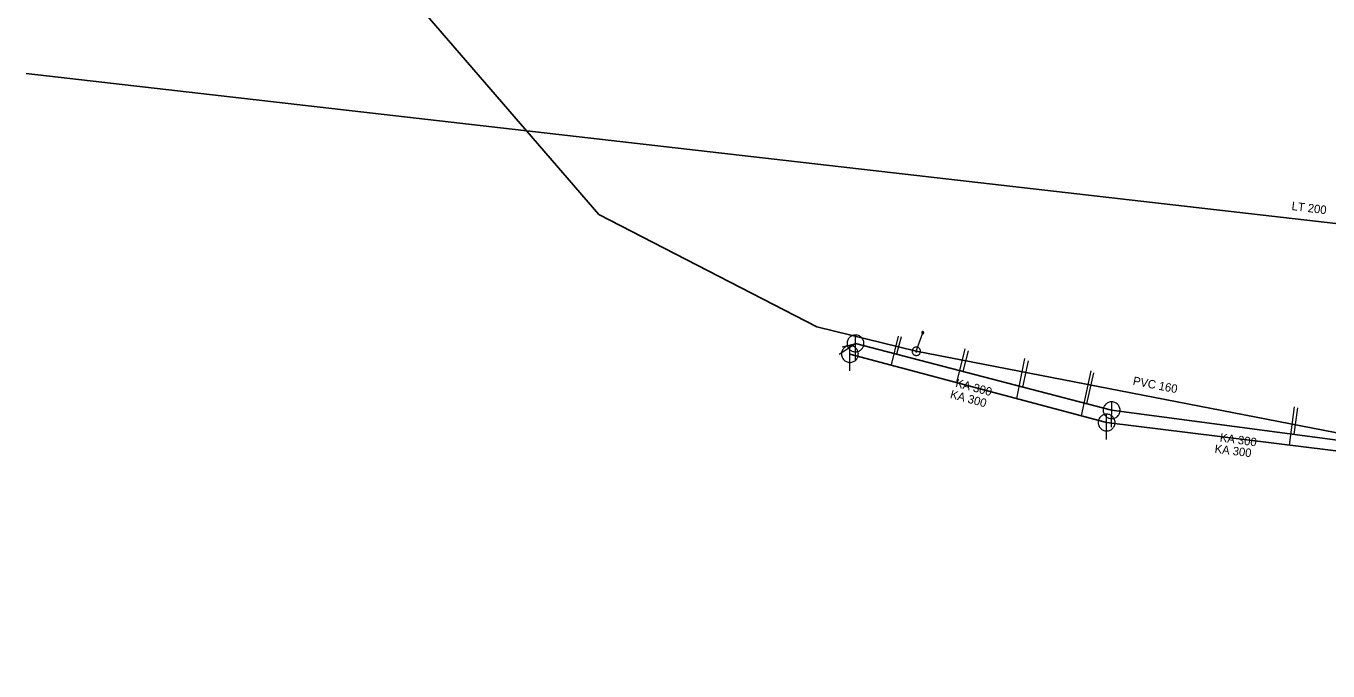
# Model space of a CAD drawing. Extents: x -809028 to -807737, y -990545 to -989489.
# Drawn here: x -808890.5 to -808735.9, y -989811.3 to -989734.7 of the extents above; entities that cross this region are included whole.
import ezdxf

# ---------------------------------------------------------------- set-up
doc = ezdxf.new("R2010")
doc.units = 0
doc.header["$LTSCALE"] = 0.32
for name, color, linetype, lineweight in [('1', 7, 'Continuous', 13), ('11', 7, 'Continuous', 13), ('14', 7, 'Continuous', 25), ('17', 7, 'Continuous', 25), ('22', 7, 'Continuous', 13), ('47', 7, 'Continuous', 13), ('9', 7, 'Continuous', 13)]:
    doc.layers.add(name, color=color, linetype=linetype, lineweight=lineweight)

msp = doc.modelspace()

# ---------------------------------------------------------------- linework, layer by layer
at = {"layer": '11'}
for p, q in [((-808793.967, -989773.65), (-808792.023, -989772.37)), ((-808793.589, -989772.757), (-808792.023, -989772.37)), ((-808786.953, -989771.512), (-808787.795, -989774.931)), ((-808786.614, -989771.589), (-808787.138, -989773.644)), ((-808779.054, -989773.032), (-808780.009, -989777.009)), ((-808778.642, -989773.238), (-808779.274, -989775.696)), ((-808771.941, -989774.166), (-808772.879, -989778.911)), ((-808771.495, -989774.441), (-808772.17, -989777.549)), ((-808764.073, -989775.609), (-808765.236, -989780.95)), ((-808763.763, -989775.849), (-808764.596, -989779.524)), ((-808739.916, -989779.904), (-808740.515, -989784.45)), ((-808739.538, -989780.007), (-808739.964, -989783.162))]:
    msp.add_line(p, q, dxfattribs=at)
at = {"layer": '14', "lineweight": 13}
msp.add_line((-808784.798, -989773.302), (-808784.033, -989771.098), dxfattribs=at)
at = {"layer": '14'}
for p, q in [((-808792.023, -989772.37), (-808761.596, -989780.307)), ((-808792.684, -989773.627), (-808762.191, -989781.763)), ((-808761.596, -989780.307), (-808729.515, -989784.541)), ((-808762.191, -989781.763), (-808730.177, -989785.731))]:
    msp.add_line(p, q, dxfattribs=at)
at = {"layer": '17'}
msp.add_line((-808726.451, -989784.602), (-808784.798, -989773.302), dxfattribs=at)
for points in [[(-808871.8, -989699.989), (-808822.493, -989757.074), (-808796.601, -989770.381), (-808784.798, -989773.302)], [(-808890.538, -989740.302), (-808584.263, -989775.39), (-808526.899, -989811.259)]]:
    msp.add_lwpolyline(points, dxfattribs=at)
at = {"layer": '22'}
for p, q in [((-808792.684, -989775.627), (-808792.683, -989772.627)), ((-808792.023, -989774.37), (-808792.022, -989771.37)), ((-808761.596, -989782.307), (-808761.595, -989779.307)), ((-808762.191, -989783.763), (-808762.19, -989780.763))]:
    msp.add_line(p, q, dxfattribs=at)
for points in [[(-808791.684, -989773.627), (-808791.689, -989773.518), (-808791.707, -989773.41), (-808791.737, -989773.304), (-808791.777, -989773.203), (-808791.829, -989773.106), (-808791.891, -989773.016), (-808791.963, -989772.933), (-808792.043, -989772.859), (-808792.131, -989772.793), (-808792.225, -989772.738), (-808792.325, -989772.693), (-808792.43, -989772.66), (-808792.537, -989772.638), (-808792.646, -989772.628), (-808792.756, -989772.63), (-808792.864, -989772.644), (-808792.971, -989772.669), (-808793.074, -989772.706), (-808793.172, -989772.755), (-808793.264, -989772.813), (-808793.35, -989772.882), (-808793.427, -989772.959), (-808793.496, -989773.045), (-808793.555, -989773.137), (-808793.603, -989773.235), (-808793.64, -989773.338), (-808793.666, -989773.445), (-808793.68, -989773.553), (-808793.683, -989773.663), (-808793.673, -989773.772), (-808793.652, -989773.879), (-808793.618, -989773.983), (-808793.574, -989774.083), (-808793.519, -989774.178), (-808793.453, -989774.266), (-808793.379, -989774.346), (-808793.296, -989774.418), (-808793.206, -989774.48), (-808793.11, -989774.532), (-808793.008, -989774.573), (-808792.903, -989774.603), (-808792.795, -989774.621), (-808792.685, -989774.627), (-808792.576, -989774.621), (-808792.468, -989774.603), (-808792.363, -989774.574), (-808792.261, -989774.533), (-808792.164, -989774.481), (-808792.074, -989774.419), (-808791.991, -989774.348), (-808791.916, -989774.268), (-808791.851, -989774.18), (-808791.795, -989774.086), (-808791.751, -989773.986), (-808791.717, -989773.882), (-808791.695, -989773.774), (-808791.685, -989773.665)], [(-808791.023, -989772.37), (-808791.028, -989772.261), (-808791.046, -989772.153), (-808791.076, -989772.047), (-808791.116, -989771.946), (-808791.168, -989771.849), (-808791.23, -989771.759), (-808791.302, -989771.676), (-808791.382, -989771.602), (-808791.47, -989771.536), (-808791.564, -989771.481), (-808791.664, -989771.436), (-808791.769, -989771.403), (-808791.876, -989771.381), (-808791.985, -989771.371), (-808792.095, -989771.373), (-808792.203, -989771.387), (-808792.31, -989771.412), (-808792.413, -989771.449), (-808792.511, -989771.498), (-808792.603, -989771.556), (-808792.689, -989771.625), (-808792.766, -989771.702), (-808792.835, -989771.788), (-808792.894, -989771.88), (-808792.942, -989771.978), (-808792.979, -989772.081), (-808793.005, -989772.188), (-808793.019, -989772.296), (-808793.022, -989772.406), (-808793.012, -989772.515), (-808792.991, -989772.622), (-808792.957, -989772.726), (-808792.913, -989772.826), (-808792.858, -989772.921), (-808792.792, -989773.009), (-808792.718, -989773.089), (-808792.635, -989773.161), (-808792.545, -989773.223), (-808792.449, -989773.275), (-808792.347, -989773.316), (-808792.242, -989773.346), (-808792.134, -989773.364), (-808792.024, -989773.37), (-808791.915, -989773.364), (-808791.807, -989773.346), (-808791.702, -989773.317), (-808791.6, -989773.276), (-808791.503, -989773.224), (-808791.413, -989773.162), (-808791.33, -989773.091), (-808791.255, -989773.011), (-808791.19, -989772.923), (-808791.134, -989772.829), (-808791.09, -989772.729), (-808791.056, -989772.625), (-808791.034, -989772.517), (-808791.024, -989772.408)], [(-808760.596, -989780.307), (-808760.601, -989780.198), (-808760.619, -989780.09), (-808760.649, -989779.984), (-808760.689, -989779.883), (-808760.741, -989779.786), (-808760.803, -989779.696), (-808760.875, -989779.613), (-808760.955, -989779.539), (-808761.043, -989779.473), (-808761.137, -989779.418), (-808761.237, -989779.373), (-808761.342, -989779.34), (-808761.449, -989779.318), (-808761.558, -989779.308), (-808761.668, -989779.31), (-808761.776, -989779.324), (-808761.883, -989779.349), (-808761.986, -989779.386), (-808762.084, -989779.435), (-808762.176, -989779.493), (-808762.262, -989779.562), (-808762.339, -989779.639), (-808762.408, -989779.725), (-808762.467, -989779.817), (-808762.515, -989779.915), (-808762.552, -989780.018), (-808762.578, -989780.125), (-808762.592, -989780.233), (-808762.595, -989780.343), (-808762.585, -989780.452), (-808762.564, -989780.559), (-808762.53, -989780.663), (-808762.486, -989780.763), (-808762.431, -989780.858), (-808762.365, -989780.946), (-808762.291, -989781.026), (-808762.208, -989781.098), (-808762.118, -989781.16), (-808762.022, -989781.212), (-808761.92, -989781.253), (-808761.815, -989781.283), (-808761.707, -989781.301), (-808761.597, -989781.307), (-808761.488, -989781.301), (-808761.38, -989781.283), (-808761.275, -989781.254), (-808761.173, -989781.213), (-808761.076, -989781.161), (-808760.986, -989781.099), (-808760.903, -989781.028), (-808760.828, -989780.948), (-808760.763, -989780.86), (-808760.707, -989780.766), (-808760.663, -989780.666), (-808760.629, -989780.562), (-808760.607, -989780.454), (-808760.597, -989780.345)], [(-808761.191, -989781.763), (-808761.196, -989781.654), (-808761.214, -989781.546), (-808761.244, -989781.44), (-808761.284, -989781.339), (-808761.336, -989781.242), (-808761.398, -989781.152), (-808761.47, -989781.069), (-808761.55, -989780.995), (-808761.638, -989780.929), (-808761.732, -989780.874), (-808761.832, -989780.829), (-808761.937, -989780.796), (-808762.044, -989780.774), (-808762.153, -989780.764), (-808762.263, -989780.766), (-808762.371, -989780.78), (-808762.478, -989780.805), (-808762.581, -989780.842), (-808762.679, -989780.891), (-808762.771, -989780.949), (-808762.857, -989781.018), (-808762.934, -989781.095), (-808763.003, -989781.181), (-808763.062, -989781.273), (-808763.11, -989781.371), (-808763.147, -989781.474), (-808763.173, -989781.581), (-808763.187, -989781.689), (-808763.19, -989781.799), (-808763.18, -989781.908), (-808763.159, -989782.015), (-808763.125, -989782.119), (-808763.081, -989782.219), (-808763.026, -989782.314), (-808762.96, -989782.402), (-808762.886, -989782.482), (-808762.803, -989782.554), (-808762.713, -989782.616), (-808762.617, -989782.668), (-808762.515, -989782.709), (-808762.41, -989782.739), (-808762.302, -989782.757), (-808762.192, -989782.763), (-808762.083, -989782.757), (-808761.975, -989782.739), (-808761.87, -989782.71), (-808761.768, -989782.669), (-808761.671, -989782.617), (-808761.581, -989782.555), (-808761.498, -989782.484), (-808761.423, -989782.404), (-808761.358, -989782.316), (-808761.302, -989782.222), (-808761.258, -989782.122), (-808761.224, -989782.018), (-808761.202, -989781.91), (-808761.192, -989781.801)]]:
    msp.add_lwpolyline(points, close=True, dxfattribs=at)
at = {"layer": '47'}
for points in [[(-808784.298, -989773.302), (-808784.301, -989773.25), (-808784.309, -989773.198), (-808784.323, -989773.148), (-808784.34, -989773.099), (-808784.365, -989773.052), (-808784.394, -989773.008), (-808784.426, -989772.968), (-808784.463, -989772.931), (-808784.504, -989772.898), (-808784.548, -989772.869), (-808784.595, -989772.845), (-808784.644, -989772.827), (-808784.693, -989772.813), (-808784.745, -989772.805), (-808784.798, -989772.802), (-808784.85, -989772.805), (-808784.902, -989772.813), (-808784.953, -989772.827), (-808785, -989772.845), (-808785.048, -989772.869), (-808785.092, -989772.898), (-808785.132, -989772.931), (-808785.169, -989772.968), (-808785.203, -989773.008), (-808785.23, -989773.052), (-808785.255, -989773.099), (-808785.274, -989773.148), (-808785.286, -989773.198), (-808785.294, -989773.25), (-808785.298, -989773.302), (-808785.294, -989773.354), (-808785.286, -989773.406), (-808785.274, -989773.457), (-808785.255, -989773.505), (-808785.23, -989773.552), (-808785.203, -989773.596), (-808785.169, -989773.637), (-808785.132, -989773.674), (-808785.092, -989773.707), (-808785.048, -989773.735), (-808785, -989773.759), (-808784.953, -989773.778), (-808784.902, -989773.791), (-808784.85, -989773.799), (-808784.798, -989773.802), (-808784.745, -989773.799), (-808784.693, -989773.791), (-808784.644, -989773.778), (-808784.595, -989773.759), (-808784.548, -989773.735), (-808784.504, -989773.707), (-808784.463, -989773.674), (-808784.426, -989773.637), (-808784.394, -989773.596), (-808784.365, -989773.552), (-808784.34, -989773.505), (-808784.323, -989773.457), (-808784.309, -989773.406), (-808784.301, -989773.354)], [(-808784.715, -989773.302), (-808784.715, -989773.293), (-808784.718, -989773.285), (-808784.72, -989773.277), (-808784.723, -989773.269), (-808784.727, -989773.261), (-808784.732, -989773.254), (-808784.737, -989773.247), (-808784.742, -989773.241), (-808784.75, -989773.236), (-808784.757, -989773.231), (-808784.764, -989773.227), (-808784.772, -989773.224), (-808784.781, -989773.222), (-808784.789, -989773.22), (-808784.798, -989773.22), (-808784.806, -989773.22), (-808784.815, -989773.222), (-808784.823, -989773.224), (-808784.831, -989773.227), (-808784.838, -989773.231), (-808784.845, -989773.236), (-808784.853, -989773.241), (-808784.858, -989773.247), (-808784.865, -989773.254), (-808784.869, -989773.261), (-808784.872, -989773.269), (-808784.875, -989773.277), (-808784.877, -989773.285), (-808784.88, -989773.293), (-808784.88, -989773.302), (-808784.88, -989773.311), (-808784.877, -989773.319), (-808784.875, -989773.327), (-808784.872, -989773.335), (-808784.869, -989773.343), (-808784.865, -989773.35), (-808784.858, -989773.357), (-808784.853, -989773.363), (-808784.845, -989773.369), (-808784.838, -989773.373), (-808784.831, -989773.377), (-808784.823, -989773.38), (-808784.815, -989773.382), (-808784.806, -989773.384), (-808784.798, -989773.384), (-808784.789, -989773.384), (-808784.781, -989773.382), (-808784.772, -989773.38), (-808784.764, -989773.377), (-808784.757, -989773.373), (-808784.75, -989773.369), (-808784.742, -989773.363), (-808784.737, -989773.357), (-808784.732, -989773.35), (-808784.727, -989773.343), (-808784.723, -989773.335), (-808784.72, -989773.327), (-808784.718, -989773.319), (-808784.715, -989773.311)]]:
    msp.add_lwpolyline(points, close=True, dxfattribs=at)
at = {"layer": '9'}
for points in [[(-808784.159, -989771.098), (-808784.159, -989771.111), (-808784.157, -989771.124), (-808784.154, -989771.137), (-808784.149, -989771.149), (-808784.143, -989771.161), (-808784.136, -989771.172), (-808784.128, -989771.182), (-808784.118, -989771.192), (-808784.108, -989771.2), (-808784.097, -989771.207), (-808784.085, -989771.213), (-808784.073, -989771.218), (-808784.06, -989771.221), (-808784.047, -989771.223), (-808784.034, -989771.225), (-808784.021, -989771.224), (-808784.008, -989771.222), (-808783.995, -989771.219), (-808783.983, -989771.214), (-808783.971, -989771.208), (-808783.96, -989771.201), (-808783.95, -989771.193), (-808783.94, -989771.183), (-808783.932, -989771.173), (-808783.925, -989771.162), (-808783.919, -989771.15), (-808783.914, -989771.138), (-808783.911, -989771.125), (-808783.909, -989771.112), (-808783.907, -989771.099), (-808783.908, -989771.086), (-808783.91, -989771.073), (-808783.913, -989771.06), (-808783.918, -989771.048), (-808783.924, -989771.036), (-808783.931, -989771.025), (-808783.939, -989771.015), (-808783.949, -989771.005), (-808783.959, -989770.997), (-808783.97, -989770.99), (-808783.982, -989770.984), (-808783.994, -989770.979), (-808784.007, -989770.976), (-808784.02, -989770.974), (-808784.033, -989770.973), (-808784.046, -989770.973), (-808784.059, -989770.975), (-808784.072, -989770.978), (-808784.084, -989770.983), (-808784.096, -989770.989), (-808784.107, -989770.996), (-808784.117, -989771.004), (-808784.127, -989771.014), (-808784.135, -989771.024), (-808784.142, -989771.035), (-808784.148, -989771.047), (-808784.153, -989771.059), (-808784.156, -989771.072), (-808784.158, -989771.085)], [(-808784.139, -989771.098), (-808784.14, -989771.109), (-808784.138, -989771.12), (-808784.135, -989771.131), (-808784.131, -989771.141), (-808784.126, -989771.151), (-808784.12, -989771.16), (-808784.113, -989771.169), (-808784.105, -989771.177), (-808784.096, -989771.184), (-808784.087, -989771.19), (-808784.077, -989771.195), (-808784.067, -989771.199), (-808784.056, -989771.202), (-808784.045, -989771.205), (-808784.034, -989771.205), (-808784.023, -989771.205), (-808784.012, -989771.203), (-808784.001, -989771.2), (-808783.991, -989771.196), (-808783.981, -989771.191), (-808783.972, -989771.185), (-808783.963, -989771.178), (-808783.955, -989771.17), (-808783.948, -989771.161), (-808783.942, -989771.152), (-808783.937, -989771.142), (-808783.933, -989771.132), (-808783.93, -989771.121), (-808783.928, -989771.11), (-808783.927, -989771.099), (-808783.927, -989771.088), (-808783.929, -989771.077), (-808783.932, -989771.066), (-808783.936, -989771.056), (-808783.941, -989771.046), (-808783.947, -989771.037), (-808783.954, -989771.028), (-808783.962, -989771.02), (-808783.971, -989771.013), (-808783.98, -989771.007), (-808783.99, -989771.002), (-808784, -989770.998), (-808784.011, -989770.995), (-808784.022, -989770.993), (-808784.033, -989770.993), (-808784.044, -989770.992), (-808784.055, -989770.994), (-808784.066, -989770.997), (-808784.076, -989771.001), (-808784.086, -989771.006), (-808784.095, -989771.012), (-808784.104, -989771.019), (-808784.112, -989771.027), (-808784.119, -989771.036), (-808784.125, -989771.045), (-808784.13, -989771.055), (-808784.134, -989771.065), (-808784.137, -989771.076), (-808784.139, -989771.087)], [(-808784.12, -989771.098), (-808784.12, -989771.107), (-808784.119, -989771.116), (-808784.116, -989771.125), (-808784.113, -989771.133), (-808784.109, -989771.141), (-808784.104, -989771.149), (-808784.098, -989771.156), (-808784.092, -989771.162), (-808784.085, -989771.168), (-808784.077, -989771.173), (-808784.069, -989771.177), (-808784.061, -989771.18), (-808784.052, -989771.183), (-808784.043, -989771.184), (-808784.034, -989771.186), (-808784.025, -989771.185), (-808784.016, -989771.184), (-808784.007, -989771.181), (-808783.999, -989771.178), (-808783.991, -989771.174), (-808783.983, -989771.169), (-808783.976, -989771.163), (-808783.97, -989771.157), (-808783.964, -989771.15), (-808783.959, -989771.142), (-808783.955, -989771.134), (-808783.952, -989771.126), (-808783.949, -989771.117), (-808783.948, -989771.108), (-808783.946, -989771.099), (-808783.947, -989771.09), (-808783.948, -989771.081), (-808783.951, -989771.072), (-808783.954, -989771.064), (-808783.958, -989771.056), (-808783.963, -989771.048), (-808783.969, -989771.041), (-808783.975, -989771.035), (-808783.982, -989771.029), (-808783.99, -989771.024), (-808783.998, -989771.02), (-808784.006, -989771.017), (-808784.015, -989771.014), (-808784.024, -989771.013), (-808784.033, -989771.012), (-808784.042, -989771.012), (-808784.051, -989771.013), (-808784.06, -989771.016), (-808784.068, -989771.019), (-808784.076, -989771.023), (-808784.084, -989771.028), (-808784.091, -989771.034), (-808784.097, -989771.04), (-808784.103, -989771.047), (-808784.108, -989771.055), (-808784.112, -989771.063), (-808784.115, -989771.071), (-808784.118, -989771.08), (-808784.119, -989771.089)], [(-808784.1, -989771.098), (-808784.1, -989771.105), (-808784.099, -989771.112), (-808784.098, -989771.119), (-808784.095, -989771.125), (-808784.092, -989771.131), (-808784.088, -989771.137), (-808784.084, -989771.143), (-808784.079, -989771.148), (-808784.073, -989771.152), (-808784.067, -989771.156), (-808784.061, -989771.159), (-808784.055, -989771.162), (-808784.048, -989771.163), (-808784.041, -989771.166), (-808784.034, -989771.166), (-808784.027, -989771.166), (-808784.02, -989771.164), (-808784.013, -989771.163), (-808784.007, -989771.16), (-808784, -989771.157), (-808783.995, -989771.153), (-808783.989, -989771.149), (-808783.984, -989771.144), (-808783.98, -989771.138), (-808783.976, -989771.132), (-808783.973, -989771.126), (-808783.97, -989771.12), (-808783.968, -989771.113), (-808783.967, -989771.106), (-808783.966, -989771.099), (-808783.966, -989771.092), (-808783.967, -989771.085), (-808783.969, -989771.078), (-808783.972, -989771.072), (-808783.975, -989771.065), (-808783.979, -989771.06), (-808783.983, -989771.054), (-808783.988, -989771.049), (-808783.994, -989771.045), (-808783.999, -989771.041), (-808784.006, -989771.038), (-808784.012, -989771.035), (-808784.019, -989771.033), (-808784.026, -989771.032), (-808784.033, -989771.032), (-808784.04, -989771.032), (-808784.047, -989771.032), (-808784.054, -989771.034), (-808784.06, -989771.037), (-808784.066, -989771.04), (-808784.072, -989771.044), (-808784.078, -989771.048), (-808784.083, -989771.053), (-808784.087, -989771.059), (-808784.091, -989771.064), (-808784.094, -989771.071), (-808784.097, -989771.077), (-808784.098, -989771.084), (-808784.1, -989771.091)], [(-808784.08, -989771.098), (-808784.08, -989771.103), (-808784.08, -989771.108), (-808784.079, -989771.113), (-808784.077, -989771.117), (-808784.075, -989771.122), (-808784.072, -989771.126), (-808784.069, -989771.129), (-808784.065, -989771.133), (-808784.062, -989771.136), (-808784.058, -989771.139), (-808784.053, -989771.141), (-808784.049, -989771.143), (-808784.044, -989771.144), (-808784.039, -989771.146), (-808784.034, -989771.146), (-808784.029, -989771.146), (-808784.024, -989771.145), (-808784.019, -989771.144), (-808784.015, -989771.142), (-808784.01, -989771.14), (-808784.006, -989771.137), (-808784.002, -989771.134), (-808783.999, -989771.13), (-808783.996, -989771.127), (-808783.993, -989771.123), (-808783.991, -989771.118), (-808783.989, -989771.114), (-808783.988, -989771.109), (-808783.987, -989771.104), (-808783.986, -989771.099), (-808783.986, -989771.094), (-808783.987, -989771.089), (-808783.988, -989771.084), (-808783.99, -989771.08), (-808783.992, -989771.075), (-808783.995, -989771.071), (-808783.998, -989771.067), (-808784.001, -989771.064), (-808784.005, -989771.061), (-808784.009, -989771.058), (-808784.014, -989771.056), (-808784.018, -989771.054), (-808784.023, -989771.053), (-808784.028, -989771.052), (-808784.033, -989771.052), (-808784.038, -989771.052), (-808784.043, -989771.053), (-808784.048, -989771.053), (-808784.052, -989771.055), (-808784.057, -989771.057), (-808784.061, -989771.06), (-808784.064, -989771.063), (-808784.068, -989771.066), (-808784.071, -989771.07), (-808784.074, -989771.074), (-808784.076, -989771.079), (-808784.078, -989771.083), (-808784.079, -989771.088), (-808784.08, -989771.093)], [(-808784.06, -989771.098), (-808784.06, -989771.101), (-808784.061, -989771.104), (-808784.06, -989771.106), (-808784.059, -989771.109), (-808784.058, -989771.112), (-808784.056, -989771.114), (-808784.054, -989771.116), (-808784.052, -989771.118), (-808784.05, -989771.12), (-808784.048, -989771.122), (-808784.045, -989771.124), (-808784.042, -989771.125), (-808784.04, -989771.125), (-808784.037, -989771.126), (-808784.034, -989771.126), (-808784.031, -989771.126), (-808784.028, -989771.126), (-808784.025, -989771.125), (-808784.023, -989771.124), (-808784.02, -989771.123), (-808784.018, -989771.121), (-808784.015, -989771.119), (-808784.013, -989771.117), (-808784.012, -989771.115), (-808784.01, -989771.113), (-808784.009, -989771.11), (-808784.007, -989771.107), (-808784.007, -989771.105), (-808784.006, -989771.102), (-808784.005, -989771.099), (-808784.006, -989771.096), (-808784.006, -989771.093), (-808784.007, -989771.09), (-808784.008, -989771.088), (-808784.009, -989771.085), (-808784.011, -989771.083), (-808784.012, -989771.08), (-808784.014, -989771.078), (-808784.017, -989771.077), (-808784.019, -989771.075), (-808784.022, -989771.074), (-808784.024, -989771.073), (-808784.027, -989771.072), (-808784.03, -989771.072), (-808784.033, -989771.071), (-808784.036, -989771.072), (-808784.039, -989771.071), (-808784.041, -989771.073), (-808784.044, -989771.073), (-808784.047, -989771.074), (-808784.049, -989771.076), (-808784.051, -989771.077), (-808784.053, -989771.079), (-808784.055, -989771.082), (-808784.057, -989771.084), (-808784.058, -989771.087), (-808784.059, -989771.089), (-808784.06, -989771.092), (-808784.06, -989771.095)], [(-808784.041, -989771.098), (-808784.041, -989771.1), (-808784.041, -989771.1), (-808784.04, -989771.1), (-808784.04, -989771.102), (-808784.041, -989771.103), (-808784.039, -989771.103), (-808784.039, -989771.103), (-808784.039, -989771.105), (-808784.039, -989771.105), (-808784.038, -989771.106), (-808784.036, -989771.106), (-808784.036, -989771.106), (-808784.036, -989771.107), (-808784.034, -989771.107), (-808784.034, -989771.107), (-808784.033, -989771.107), (-808784.032, -989771.107), (-808784.032, -989771.106), (-808784.031, -989771.106), (-808784.029, -989771.106), (-808784.029, -989771.105), (-808784.029, -989771.105), (-808784.028, -989771.104), (-808784.028, -989771.104), (-808784.026, -989771.103), (-808784.026, -989771.102), (-808784.025, -989771.101), (-808784.025, -989771.101), (-808784.025, -989771.1), (-808784.025, -989771.099), (-808784.025, -989771.098), (-808784.025, -989771.097), (-808784.025, -989771.097), (-808784.026, -989771.096), (-808784.026, -989771.095), (-808784.027, -989771.094), (-808784.027, -989771.094), (-808784.028, -989771.093), (-808784.028, -989771.093), (-808784.029, -989771.092), (-808784.03, -989771.092), (-808784.031, -989771.091), (-808784.031, -989771.091), (-808784.032, -989771.091), (-808784.033, -989771.091), (-808784.034, -989771.091), (-808784.035, -989771.091), (-808784.035, -989771.091), (-808784.036, -989771.092), (-808784.037, -989771.091), (-808784.038, -989771.093), (-808784.038, -989771.093), (-808784.039, -989771.093), (-808784.039, -989771.093), (-808784.04, -989771.095), (-808784.04, -989771.096), (-808784.04, -989771.097), (-808784.041, -989771.097), (-808784.041, -989771.098)]]:
    msp.add_lwpolyline(points, close=True, dxfattribs=at)

# ---------------------------------------------------------------- texts
at = {"layer": '1'}
for s, rotation, p in [('LT 200', 353, (-808740.269, -989756.526)), ('KA 300', 345, (-808780.213, -989777.502)), ('PVC 160 ', 349, (-808759.136, -989777.268)), ('KA 300', 345, (-808780.848, -989778.839)), ('KA 300', 352, (-808748.789, -989783.999)), ('KA 300', 353, (-808749.405, -989785.348))]:
    msp.add_text(s, height=1, rotation=rotation, dxfattribs=at).set_placement(p)

doc.saveas('drawing.dxf')
